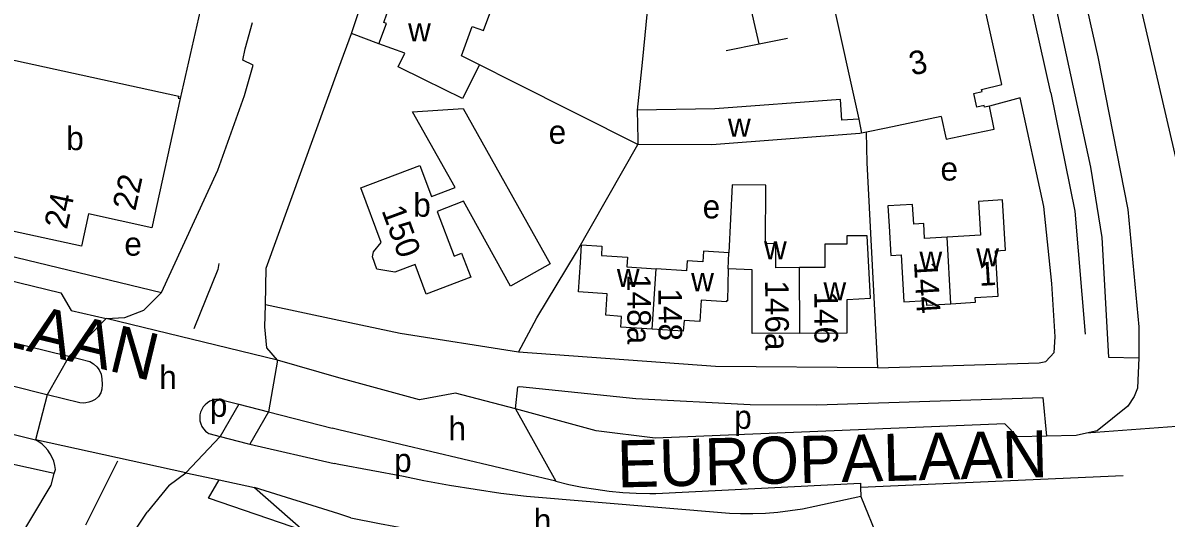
# Model space of a CAD drawing. Extents: x 159294 to 161936, y 384538 to 386517.
# Drawn here: x 160646.3 to 160840.4, y 385318.7 to 385402.8 of the extents above; entities that cross this region are included whole.
import ezdxf

# ---------------------------------------------------------------- set-up
doc = ezdxf.new("R2010")
doc.units = 0
for name, color, linetype in [('BLT_Basislijn', 7, 'Continuous'), ('BLT_Bebouwing', 7, 'Continuous'), ('BLT_Centroide', 7, 'Continuous'), ('BLT_Huisnummer', 7, 'Continuous'), ('BLT_Huisnummer_ tussenligend', 7, 'Continuous'), ('BLT_Huisnummer_reeks', 7, 'Continuous'), ('BLT_Onderverdeling_panden', 7, 'Continuous'), ('BLT_Straatnaam_hoofdweg', 7, 'Continuous'), ('BLT_Vlakafsluiter', 7, 'Continuous')]:
    doc.layers.add(name, color=color, linetype=linetype)

msp = doc.modelspace()

# ---------------------------------------------------------------- linework, layer by layer
at = {"layer": 'BLT_Basislijn'}
for p, q in [((160820.87, 385390.91), (160793.94, 385511.15)), ((160771.31, 385399.23), (160762.24, 385439.2)), ((160753.3, 385414.76), (160751.45, 385396.08)), ((160676.46, 385404.93), (160673.02, 385389.96)), ((160700, 385395.16), (160702.11, 385400.98)), ((160706.79, 385399.23), (160702.11, 385400.98)), ((160765.74, 385398.11), (160771.31, 385399.23)), ((160771.31, 385399.23), (160776.15, 385400.19)), ((160729.7, 385392.73), (160723.83, 385395.68)), ((160751.45, 385396.08), (160750.65, 385388)), ((160750.76, 385382.12), (160729.7, 385392.73)), ((160700, 385352.26), (160687.52, 385354.91)), ((160654.19, 385346.17), (160650.43, 385339.64)), ((160654.19, 385346.17), (160657.7, 385345.28)), ((160656.03, 385338.27), (160650.43, 385339.64)), ((160682.99, 385338.03), (160679.81, 385332.55)), ((160680.52, 385338.66), (160682.99, 385338.03)), ((160682.99, 385338.03), (160688.01, 385336.73)), ((160688.01, 385336.73), (160684.84, 385331.25)), ((160688.01, 385336.73), (160698.82, 385333.96)), ((160700, 385333.68), (160698.82, 385333.96)), ((160736.8, 385324.95), (160700, 385333.68)), ((160677.91, 385333.04), (160679.81, 385332.55)), ((160684.84, 385331.25), (160699.21, 385327.95)), ((160662.42, 385328.34), (160656.94, 385317.5)), ((160700, 385327.8), (160699.21, 385327.95)), ((160710.96, 385325.73), (160700, 385327.8)), ((160651.66, 385326.26), (160651.85, 385326.95)), ((160833.16, 385325.86), (160788.56, 385323.88)), ((160679.64, 385325.17), (160685.66, 385323.88)), ((160685.66, 385323.88), (160694.06, 385316.52)), ((160753.77, 385322.86), (160788.55, 385324.61)), ((160788.55, 385324.61), (160788.56, 385323.88)), ((160788.56, 385323.88), (160788.59, 385322.36)), ((160766.3, 385319.46), (160731.84, 385322.34)), ((160788.59, 385322.36), (160780.79, 385320.64))]:
    msp.add_line(p, q, dxfattribs=at)
for points in [[(160809.54, 385510.1), (160809.69, 385509.41), (160810.13, 385508.87), (160812.06, 385507.69), (160812.49, 385507.06), (160849.62, 385347.35)], [(160799.42, 385508.53), (160827.61, 385378.29), (160829.52, 385366.36), (160830.65, 385346.04), (160835.8, 385345.89)], [(160803.81, 385506.88), (160804.56, 385504.86), (160828.82, 385397.01), (160833.94, 385371.1), (160835.8, 385351.15), (160835.8, 385345.89)], [(160702.11, 385400.98), (160702.43, 385401.85), (160713.12, 385433.78), (160717.61, 385450.37)], [(160669.84, 385357.03), (160679.41, 385377.81), (160683.94, 385390.46), (160685.45, 385395.62), (160683.68, 385396.45), (160684.07, 385398.39), (160685.31, 385402.88)], [(160687.52, 385354.91), (160687.65, 385361.14), (160700, 385395.16)], [(160791.5, 385344.2), (160818.89, 385345.07), (160819.98, 385345.3), (160821.41, 385346.8), (160821.61, 385349.5), (160821.03, 385358.54), (160819.66, 385371.61), (160815.64, 385390.05), (160810.42, 385388.63)], [(160820.87, 385390.91), (160824.91, 385370.81), (160826.66, 385349.92)], [(160791.5, 385344.2), (160789.68, 385379.03), (160789.55, 385384.23)], [(160730.47, 385346.89), (160733.57, 385352.69), (160740.35, 385363.86), (160750.76, 385382.12)], [(160604.87, 385366.92), (160606.52, 385368.14), (160608.19, 385367.83), (160652.77, 385356.97), (160654.51, 385353.93), (160660.49, 385352.61)], [(160633.25, 385365.86), (160634.7, 385365.51), (160669.84, 385357.03)], [(160679.61, 385361.94), (160679.46, 385360.9), (160675.35, 385350.83)], [(160660.49, 385352.61), (160663.67, 385352.77), (160666.85, 385354.02), (160669.84, 385357.03)], [(160650.43, 385339.64), (160650.15, 385339.7), (160615.82, 385348.32), (160604.29, 385351.19), (160597.16, 385353.16), (160589.52, 385355.96)], [(160689.59, 385345.5), (160687.77, 385347.62), (160687.41, 385351.17), (160687.52, 385354.91)], [(160634.68, 385350.95), (160653.65, 385346.3), (160654.19, 385346.17)], [(160730.47, 385346.89), (160710.36, 385350.07), (160700, 385352.26)], [(160590.76, 385346.89), (160596.24, 385345.06), (160648.46, 385332)], [(160791.5, 385344.2), (160763.93, 385344.44), (160730.47, 385346.89)], [(160657.7, 385345.28), (160658.35, 385344.92), (160658.89, 385344.37), (160659.26, 385343.88), (160659.63, 385343.15), (160659.75, 385342.37), (160659.79, 385341.36), (160659.75, 385340.58), (160659.56, 385339.94), (160659.19, 385339.36), (160658.58, 385338.83), (160658.06, 385338.55), (160657.51, 385338.36), (160657.05, 385338.27), (160656.55, 385338.23), (160656.03, 385338.27)], [(160700, 385342.54), (160689.59, 385345.5)], [(160835.8, 385345.89), (160835.56, 385340.76), (160835.02, 385339.33), (160833.91, 385337.69), (160828.73, 385333.54), (160826.93, 385333.14)], [(160651.66, 385326.26), (160578.3, 385342.47)], [(160729.97, 385337.26), (160719.8, 385339.89), (160713.69, 385338.78), (160700, 385342.54)], [(160729.97, 385337.26), (160730.39, 385340.98), (160730.71, 385341.03), (160750.4, 385339.01), (160769.81, 385337.97), (160781.1, 385337.94), (160819.5, 385339.17), (160820.13, 385332.61)], [(160680.52, 385338.66), (160680.04, 385338.79), (160679.54, 385338.84), (160679.04, 385338.82), (160678.56, 385338.71), (160678.09, 385338.53), (160677.67, 385338.27), (160677.28, 385337.95), (160676.96, 385337.58), (160676.7, 385337.15), (160676.5, 385336.69), (160676.39, 385336.21), (160676.35, 385335.71), (160676.4, 385335.21), (160676.52, 385334.73), (160676.72, 385334.27), (160676.99, 385333.86), (160677.32, 385333.48), (160677.71, 385333.17), (160677.91, 385333.04)], [(160820.13, 385332.61), (160815.21, 385332.49), (160813.05, 385334.72), (160753.67, 385332.26), (160743.65, 385333.53), (160729.97, 385337.26)], [(160826.93, 385333.14), (160825.13, 385332.73), (160820.13, 385332.61)], [(160651.85, 385326.95), (160651.75, 385327.65), (160651.57, 385328.34), (160651.31, 385329), (160650.99, 385329.63), (160650.59, 385330.21), (160650.13, 385330.75), (160649.61, 385331.24), (160649.04, 385331.66), (160648.46, 385332)], [(160679.81, 385332.55), (160684.43, 385331.35), (160684.84, 385331.25)], [(160630.14, 385289.85), (160633.47, 385294.36), (160637.43, 385301.46), (160651.11, 385324.29), (160651.66, 385326.26)], [(160671.18, 385324.31), (160674.02, 385326.39)], [(160674.02, 385326.39), (160679.64, 385325.17)], [(160731.84, 385322.34), (160727.46, 385322.89), (160723.1, 385323.53), (160718.74, 385324.25), (160714.4, 385325.04), (160710.96, 385325.73)], [(160671.18, 385324.31), (160667.46, 385319.7)], [(160694.06, 385316.52), (160677.83, 385322.08), (160679.64, 385325.17)], [(160736.8, 385324.95), (160739.05, 385324.41), (160741.31, 385323.95), (160743.59, 385323.58), (160745.88, 385323.28), (160748.18, 385323.06), (160750.48, 385322.92), (160752.79, 385322.86), (160753.77, 385322.86)], [(160644.58, 385255.21), (160633.76, 385259.1), (160634.33, 385270.83), (160647.29, 385287.89), (160654.83, 385298.37), (160662.4, 385312.09), (160667.46, 385319.7)], [(160780.79, 385320.64), (160778.71, 385320.23), (160776.62, 385319.91), (160774.51, 385319.66), (160772.39, 385319.49), (160770.27, 385319.41), (160768.15, 385319.4), (160766.3, 385319.46)], [(160702.04, 385318.75), (160706.87, 385317.78), (160711.72, 385316.89), (160716.58, 385316.08), (160721.46, 385315.34), (160726.34, 385314.69), (160731.24, 385314.11), (160736.14, 385313.62), (160741.05, 385313.2), (160745.97, 385312.87), (160750.89, 385312.61), (160755.82, 385312.43), (160760.75, 385312.34), (160765.67, 385312.32), (160770.6, 385312.39), (160775.53, 385312.53), (160780.43, 385312.75)]]:
    msp.add_lwpolyline(points, dxfattribs=at)
at = {"layer": 'BLT_Bebouwing'}
msp.add_line((160774.31, 385449.64), (160788.24, 385386.46), dxfattribs=at)
for points in [[(160808.29, 385388.5), (160807.8, 385390.83), (160809.18, 385391.12), (160809.11, 385391.48), (160812.53, 385392.36), (160798.69, 385455.03)], [(160720.8, 385397.19), (160722.62, 385402.21), (160724.56, 385401.5), (160726.27, 385406.2), (160723.16, 385407.33)], [(160706.79, 385399.23), (160708.07, 385402.69), (160707.59, 385402.86), (160708.13, 385404.36)], [(160723.83, 385395.68), (160720.98, 385389.93), (160714.53, 385393.13), (160710.05, 385395.35), (160711.18, 385397.64), (160706.79, 385399.23)], [(160634.11, 385369.7), (160633.81, 385369.77), (160634.95, 385375.02), (160639.76, 385397.18), (160640.01, 385397.13), (160640.08, 385397.48), (160667.91, 385391.43), (160672.79, 385390.37), (160672.72, 385390.03), (160673.02, 385389.96)], [(160723.83, 385395.68), (160720.8, 385397.19)], [(160673.02, 385389.96), (160668.25, 385368.01)], [(160788.24, 385386.46), (160785.4, 385386.27), (160785.12, 385389.78), (160763.81, 385388.22), (160750.65, 385388)], [(160750.65, 385388), (160750.74, 385383), (160750.76, 385382.12)], [(160802.26, 385386.89), (160803.06, 385383.06), (160806.33, 385383.74), (160811.23, 385384.77), (160810.42, 385388.63)], [(160810.42, 385388.63), (160809.61, 385388.46), (160809.55, 385388.77), (160808.29, 385388.5)], [(160802.26, 385386.89), (160792.88, 385384.93), (160789.55, 385384.23)], [(160788.4, 385384.02), (160763.28, 385382.08), (160750.76, 385382.12)], [(160788.71, 385384.05), (160788.4, 385384.02)], [(160789.55, 385384.23), (160788.71, 385384.05)], [(160778.19, 385361.24), (160774.17, 385361.22), (160774.15, 385365.31), (160772.42, 385365.3), (160772.47, 385375.23), (160766.77, 385375.29), (160766.21, 385363.72)], [(160803.23, 385366.42), (160799.42, 385366.19), (160799.27, 385368.74), (160797.57, 385368.64), (160797.37, 385371.96), (160793.19, 385371.71), (160793.39, 385368.27), (160793.69, 385363.28), (160795.42, 385363.38), (160795.89, 385355.44), (160799.68, 385355.67), (160799.73, 385354.85), (160803.9, 385355.1)], [(160803.9, 385355.1), (160808.07, 385355.35), (160808.02, 385356.14), (160811.89, 385356.37), (160811.44, 385364.1), (160813.17, 385364.2), (160812.67, 385372.72), (160808.56, 385372.48), (160808.9, 385366.75), (160803.23, 385366.42)], [(160668.25, 385368.01), (160657.45, 385370.36), (160656.27, 385364.89)], [(160656.27, 385364.89), (160634.11, 385369.7)], [(160778.24, 385350.1), (160786.3, 385350.13), (160786.28, 385355.13), (160786.28, 385355.84), (160790.25, 385356.06), (160789.66, 385366.63), (160786.24, 385366.61), (160786.24, 385365.2), (160782.47, 385365.19), (160782.49, 385361.26), (160778.19, 385361.24)], [(160753.16, 385350.77), (160747.85, 385351.12), (160747.98, 385352.96), (160745.29, 385353.14), (160745.53, 385356.8), (160740.66, 385357.12), (160740.99, 385362.11), (160741.19, 385365.09), (160744.65, 385364.86), (160744.55, 385363.32), (160749, 385363.03), (160748.89, 385361.34), (160753.84, 385361.01)], [(160766.21, 385363.72), (160761.91, 385364.02), (160761.79, 385362.22), (160759.13, 385362.4), (160759.02, 385360.67), (160753.84, 385361.01)], [(160766.09, 385361), (160765.97, 385355.61), (160765.8, 385355.61), (160765.79, 385355.42), (160761.48, 385355.71), (160761.24, 385352.07), (160758.58, 385352.24), (160758.46, 385350.42), (160753.16, 385350.77)], [(160778.24, 385350.1), (160770.17, 385350.07), (160770.13, 385360.87), (160766.09, 385361)]]:
    msp.add_lwpolyline(points, dxfattribs=at)
msp.add_lwpolyline([(160703.71, 385374.8), (160713.74, 385378.58), (160715.73, 385373.3), (160719.74, 385374.84), (160712.48, 385387.71), (160721.1, 385388.28), (160735.88, 385361.89), (160729.13, 385358.07), (160721.14, 385372.53), (160716.69, 385370.77), (160719.56, 385363.2), (160720.82, 385363.68), (160722.36, 385359.61), (160714.81, 385356.75), (160712.91, 385361.74), (160709.46, 385360.47), (160706.44, 385360.99), (160705.69, 385363.04), (160705.84, 385363.93), (160707.16, 385365.5)], close=True, dxfattribs=at)
at = {"layer": 'BLT_Onderverdeling_panden'}
for p, q in [((160788.24, 385386.46), (160788.71, 385384.05)), ((160803.9, 385355.1), (160803.23, 385366.42)), ((160766.09, 385361), (160766.21, 385363.72)), ((160753.16, 385350.77), (160753.84, 385361.01)), ((160778.24, 385350.1), (160778.19, 385361.24))]:
    msp.add_line(p, q, dxfattribs=at)
at = {"layer": 'BLT_Vlakafsluiter'}
for p, q in [((160654.19, 385346.17), (160660.49, 385352.61)), ((160689.59, 385345.5), (160660.49, 385352.61)), ((160689.59, 385345.5), (160688.01, 385336.73)), ((160650.43, 385339.64), (160648.46, 385332)), ((160729.97, 385337.26), (160736.8, 385324.95)), ((160843.69, 385334.37), (160826.93, 385333.14)), ((160674.02, 385326.39), (160648.46, 385332)), ((160679.81, 385332.55), (160674.02, 385326.39)), ((160700, 385319.39), (160685.66, 385323.88)), ((160788.59, 385322.36), (160791.58, 385315)), ((160702.04, 385318.75), (160700, 385319.39))]:
    msp.add_line(p, q, dxfattribs=at)

# ---------------------------------------------------------------- texts
at = {"layer": 'BLT_Centroide'}
for s, p in [('w', (160711.73, 385399.66)), ('w', (160766.04, 385383.45)), ('b', (160653.7, 385381.19)), ('e', (160735.6, 385382.27)), ('e', (160802.12, 385376.02)), ('b', (160712.62, 385369.88)), ('e', (160761.75, 385369.59)), ('e', (160663.56, 385363.26)), ('w', (160772.16, 385362.64)), ('w', (160808.2, 385361.44)), ('w', (160798.55, 385360.88)), ('w', (160747.17, 385357.94)), ('w', (160759.79, 385357.22)), ('w', (160782.25, 385355.69)), ('h', (160669.48, 385340.61)), ('p', (160678.07, 385335.89)), ('h', (160718.59, 385331.92)), ('p', (160767.11, 385333.85)), ('p', (160709.36, 385326.52)), ('h', (160733.08, 385316.27))]:
    msp.add_text(s, height=4, dxfattribs=at).set_placement(p)
at = {"layer": 'BLT_Huisnummer'}
for s, rotation, p in [('150', 290.1584, (160707.18, 385370.95)), ('144', 273.3876, (160797.61, 385362.21)), ('1', 3.3838, (160808.7, 385358.12)), ('148a', 270.2228, (160748.93, 385360.13)), ('146', 270.2212, (160780.69, 385357.18))]:
    msp.add_text(s, height=4, rotation=rotation, dxfattribs=at).set_placement(p)
at = {"layer": 'BLT_Huisnummer_ tussenligend'}
for s, p in [('146a', (160772.35, 385359.07)), ('148', (160754.23, 385357.7))]:
    msp.add_text(s, height=4, rotation=270.2228, dxfattribs=at).set_placement(p)
at = {"layer": 'BLT_Huisnummer_reeks'}
for s, rotation, p in [('3', 12.4676, (160797.27, 385393.83)), ('22', 77.7404, (160665.41, 385370.74)), ('24', 77.7439, (160653.81, 385367.6))]:
    msp.add_text(s, height=4, rotation=rotation, dxfattribs=at).set_placement(p)
at = {"layer": 'BLT_Straatnaam_hoofdweg'}
for s, rotation, p in [('DR BERLAGELAAN', 346.3808, (160573.97, 385364.78)), ('EUROPALAAN', 1.3896, (160747.29, 385323.88))]:
    msp.add_text(s, height=8, rotation=rotation, dxfattribs=at).set_placement(p)

doc.saveas('drawing.dxf')
